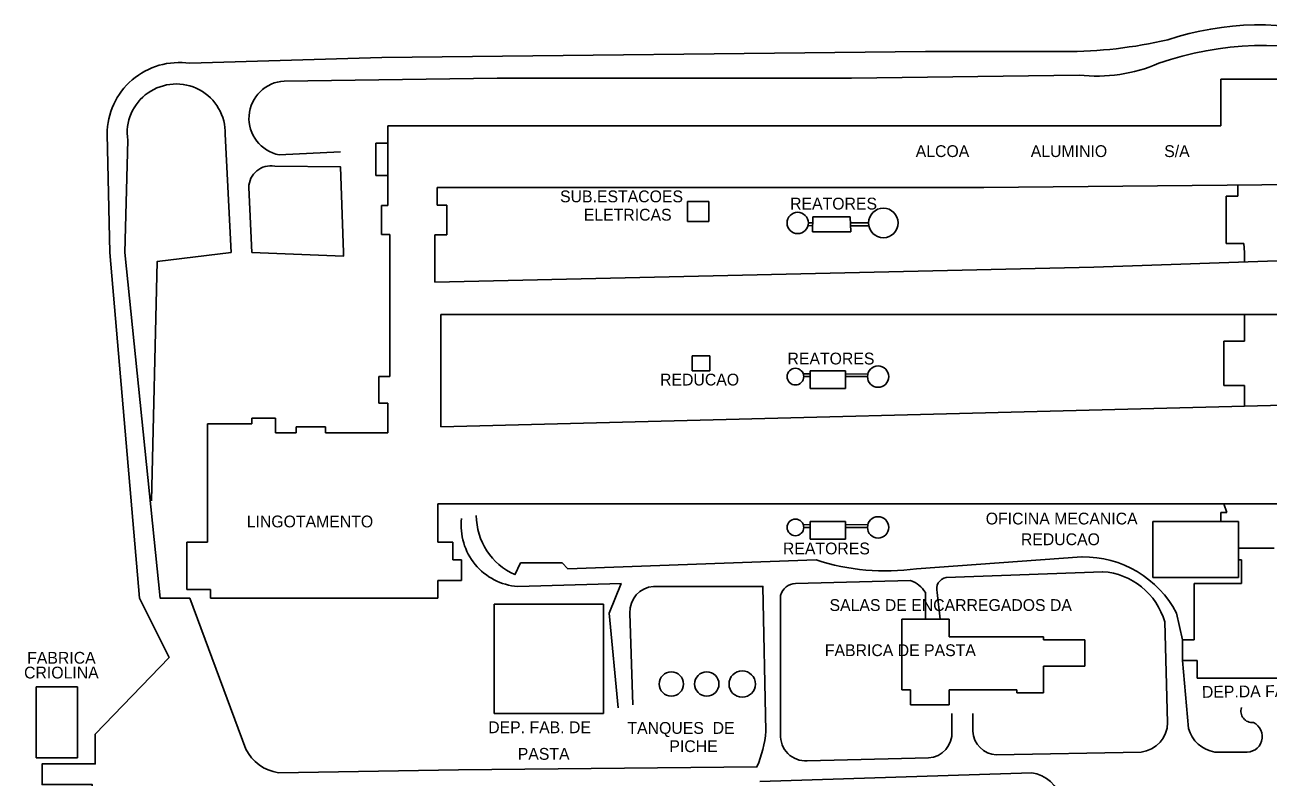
# Model space of a CAD drawing. Extents: x 325709 to 364434, y 7573432 to 7597073.
# Drawn here: x 335371.6 to 335792.4, y 7583824.4 to 7584078.9 of the extents above; entities that cross this region are included whole.
import ezdxf

# ---------------------------------------------------------------- set-up
doc = ezdxf.new("R2010")
doc.units = 0
for name, color, linetype in [('EDIFEXISTENT', 7, 'Continuous'), ('EDIFIDENTIF', 7, 'Continuous'), ('EDIFOBRAEXIS', 7, 'Continuous')]:
    doc.layers.add(name, color=color, linetype=linetype)

msp = doc.modelspace()

# ---------------------------------------------------------------- linework, layer by layer
at = {"layer": 'EDIFEXISTENT'}
for p, q in [((335776.35, 7584044.77), (335776.35, 7584060.58)), ((335776.35, 7584060.58), (335800.77, 7584060.58)), ((335494.47, 7584017.84), (335494.47, 7584044.77)), ((335494.47, 7584044.77), (335776.35, 7584044.77)), ((335490.39, 7584027.91), (335490.39, 7584038.91)), ((335490.39, 7584038.91), (335494.47, 7584038.91)), ((335494.47, 7584027.91), (335490.39, 7584027.91)), ((335511.16, 7584017.91), (335511.16, 7584023.91)), ((335511.16, 7584023.91), (335608.16, 7584023.91)), ((335608.16, 7584023.91), (335696.16, 7584023.91)), ((335696.16, 7584023.91), (335802.16, 7584024.91)), ((335782.16, 7584020.91), (335782.16, 7584024.91)), ((335595.91, 7584012.41), (335595.91, 7584019.13)), ((335595.91, 7584019.13), (335603.04, 7584019.13)), ((335603.04, 7584019.13), (335603.04, 7584012.39)), ((335778.16, 7584004.91), (335778.16, 7584020.91)), ((335778.16, 7584020.91), (335782.16, 7584020.91)), ((335492.25, 7584007.97), (335492.25, 7584017.84)), ((335492.25, 7584017.84), (335494.47, 7584017.84)), ((335514.39, 7584017.91), (335511.16, 7584017.91)), ((335514.39, 7584007.91), (335514.39, 7584017.91)), ((335603.04, 7584012.39), (335595.91, 7584012.41)), ((335636.66, 7584011.04), (335638.31, 7584010.91)), ((335636.76, 7584011.91), (335638.31, 7584011.91)), ((335638.16, 7584008.91), (335638.31, 7584013.92)), ((335638.31, 7584013.92), (335650.94, 7584013.92)), ((335650.94, 7584013.92), (335651.16, 7584008.91)), ((335650.94, 7584011.91), (335657.16, 7584011.91)), ((335650.94, 7584010.91), (335657.25, 7584010.93)), ((335495.16, 7584007.97), (335492.25, 7584007.97)), ((335495.16, 7584001.91), (335495.16, 7584007.97)), ((335510.39, 7584001.91), (335510.39, 7584007.91)), ((335510.39, 7584007.91), (335514.39, 7584007.91)), ((335651.16, 7584008.91), (335638.16, 7584008.91)), ((335495.16, 7584001.91), (335495.16, 7583959.91)), ((335510.39, 7584001.91), (335510.39, 7583991.91)), ((335733.39, 7583996.91), (335874.39, 7584001.91)), ((335784.16, 7584004.91), (335778.16, 7584004.91)), ((335784.39, 7584001.91), (335784.16, 7584004.91)), ((335784.39, 7584001.91), (335784.43, 7583998.72)), ((335510.39, 7583991.91), (335733.39, 7583996.91)), ((335654.39, 7583980.91), (335512.39, 7583980.91)), ((335512.39, 7583980.91), (335512.39, 7583942.91)), ((335807.39, 7583980.91), (335654.39, 7583980.91)), ((335784.39, 7583980.91), (335784.39, 7583971.91)), ((335784.39, 7583971.91), (335777.39, 7583971.91)), ((335777.39, 7583971.91), (335777.39, 7583956.91)), ((335597.39, 7583961.91), (335597.39, 7583966.91)), ((335597.39, 7583966.91), (335603.39, 7583966.91)), ((335603.39, 7583966.91), (335603.39, 7583961.91)), ((335495.16, 7583959.91), (335491.39, 7583959.91)), ((335491.39, 7583959.91), (335491.39, 7583950.91)), ((335603.39, 7583961.91), (335597.39, 7583961.91)), ((335635.08, 7583960.81), (335637.39, 7583960.91)), ((335635.22, 7583959.91), (335637.39, 7583959.91)), ((335637.39, 7583955.91), (335637.39, 7583961.91)), ((335637.39, 7583961.91), (335649.39, 7583961.91)), ((335649.39, 7583961.91), (335649.39, 7583955.91)), ((335649.39, 7583960.91), (335656.89, 7583960.79)), ((335649.39, 7583959.91), (335656.79, 7583959.91)), ((335512.39, 7583942.91), (336055.39, 7583956.91)), ((335649.39, 7583955.91), (335637.39, 7583955.91)), ((335777.39, 7583956.91), (335784.39, 7583956.91)), ((335784.39, 7583956.91), (335784.39, 7583949.98)), ((335491.39, 7583950.91), (335494.39, 7583950.91)), ((335494.39, 7583950.91), (335494.39, 7583940.91)), ((335448.39, 7583943.91), (335433.39, 7583943.91)), ((335433.39, 7583943.91), (335433.39, 7583903.91)), ((335456.39, 7583945.91), (335448.39, 7583945.91)), ((335448.39, 7583945.91), (335448.39, 7583943.91)), ((335456.39, 7583940.91), (335456.39, 7583945.91)), ((335473.39, 7583942.91), (335463.39, 7583942.91)), ((335463.39, 7583942.91), (335463.39, 7583940.91)), ((335473.39, 7583940.91), (335473.39, 7583942.91)), ((335463.39, 7583940.91), (335456.39, 7583940.91)), ((335494.39, 7583940.91), (335473.39, 7583940.91)), ((335511.39, 7583903.91), (335511.39, 7583916.91)), ((335511.39, 7583916.91), (335740.39, 7583916.91)), ((335740.39, 7583916.91), (335889.39, 7583916.91)), ((335776.39, 7583910.91), (335776.39, 7583913.91)), ((335776.39, 7583913.91), (335778.39, 7583913.91)), ((335778.39, 7583913.91), (335777.39, 7583916.91)), ((335635.08, 7583909.81), (335637.39, 7583909.91)), ((335635.22, 7583908.91), (335637.39, 7583908.91)), ((335637.39, 7583904.91), (335637.39, 7583910.91)), ((335637.39, 7583910.91), (335649.39, 7583910.91)), ((335649.39, 7583910.91), (335649.39, 7583904.91)), ((335649.39, 7583909.91), (335656.89, 7583909.79)), ((335649.39, 7583908.91), (335656.79, 7583908.91)), ((335753.39, 7583891.91), (335753.39, 7583910.91)), ((335753.39, 7583910.91), (335776.39, 7583910.91)), ((335776.39, 7583910.91), (335782.39, 7583910.91)), ((335782.39, 7583910.91), (335782.39, 7583897.91)), ((335649.39, 7583904.91), (335637.39, 7583904.91)), ((335433.39, 7583903.91), (335426.39, 7583903.91)), ((335426.39, 7583903.91), (335426.39, 7583887.91)), ((335516.39, 7583903.91), (335511.39, 7583903.91)), ((335516.39, 7583897.91), (335516.39, 7583903.91)), ((335782.39, 7583901.91), (335794.39, 7583901.91)), ((335519.39, 7583897.91), (335516.39, 7583897.91)), ((335519.39, 7583890.91), (335519.39, 7583897.91)), ((335783.39, 7583897.91), (335782.39, 7583897.91)), ((335782.39, 7583897.91), (335782.39, 7583891.91)), ((335783.39, 7583889.91), (335783.39, 7583897.91)), ((335426.39, 7583887.91), (335434.39, 7583887.91)), ((335434.39, 7583887.91), (335434.39, 7583884.91)), ((335511.39, 7583884.91), (335511.39, 7583890.91)), ((335511.39, 7583890.91), (335519.39, 7583890.91)), ((335782.39, 7583891.91), (335753.39, 7583891.91)), ((335767.39, 7583870.91), (335767.39, 7583889.91)), ((335767.39, 7583889.91), (335783.39, 7583889.91)), ((335434.39, 7583884.91), (335511.39, 7583884.91)), ((335530.39, 7583845.91), (335530.39, 7583882.91)), ((335530.39, 7583882.91), (335567.39, 7583882.91)), ((335567.39, 7583882.91), (335567.39, 7583845.91)), ((335668.39, 7583853.91), (335668.39, 7583877.91)), ((335668.39, 7583877.91), (335669.39, 7583877.91)), ((335669.39, 7583877.91), (335684.39, 7583877.91)), ((335684.39, 7583877.91), (335684.39, 7583871.91)), ((335684.39, 7583871.91), (335716.39, 7583871.91)), ((335716.39, 7583871.91), (335716.39, 7583870.91)), ((335716.39, 7583870.91), (335730.39, 7583870.91)), ((335730.39, 7583870.91), (335730.39, 7583861.91)), ((335763.39, 7583863.91), (335763.39, 7583870.91)), ((335763.39, 7583870.91), (335767.39, 7583870.91)), ((335768.39, 7583863.91), (335763.39, 7583863.91)), ((335768.39, 7583857.91), (335768.39, 7583863.91)), ((335730.39, 7583861.91), (335716.39, 7583861.91)), ((335716.39, 7583861.91), (335716.39, 7583852.91)), ((335375.39, 7583854.91), (335389.39, 7583854.91)), ((335375.39, 7583830.91), (335375.39, 7583854.91)), ((335389.39, 7583854.91), (335389.39, 7583830.91)), ((335846.39, 7583857.91), (335768.39, 7583857.91)), ((335671.39, 7583853.91), (335668.39, 7583853.91)), ((335671.39, 7583848.91), (335671.39, 7583853.91)), ((335707.39, 7583853.91), (335684.39, 7583853.91)), ((335684.39, 7583853.91), (335684.39, 7583848.91)), ((335707.39, 7583852.91), (335707.39, 7583853.91)), ((335716.39, 7583852.91), (335707.39, 7583852.91)), ((335567.39, 7583845.91), (335530.39, 7583845.91)), ((335684.39, 7583848.91), (335671.39, 7583848.91)), ((335389.39, 7583830.91), (335375.39, 7583830.91))]:
    msp.add_line(p, q, dxfattribs=at)
for centre, radius in [((335633.16, 7584011.91), 3.61), ((335662.16, 7584011.91), 5), ((335660.39, 7583959.91), 3.61), ((335632.39, 7583959.91), 2.83), ((335632.39, 7583908.91), 2.83), ((335660.39, 7583908.91), 3.61), ((335590.39, 7583855.91), 4.12), ((335602.39, 7583855.91), 4.12), ((335614.39, 7583855.91), 4.47)]:
    msp.add_circle(centre, radius, dxfattribs=at)
at = {"layer": 'EDIFOBRAEXIS'}
for p, q in [((335400.39, 7584001.91), (335399.39, 7584041.91)), ((335405.39, 7584001.91), (335406.39, 7584039.91)), ((335439.39, 7584041.91), (335441.39, 7584001.91)), ((335478.39, 7584035.91), (335457.69, 7584034.95)), ((335448.39, 7584001.91), (335447.39, 7584023.91)), ((335673.39, 7583894.91), (335729.39, 7583898.91)), ((335683.39, 7583891.91), (335736.39, 7583893.91)), ((335632.39, 7583889.91), (335671.39, 7583890.91)), ((335627.39, 7583838.91), (335627.39, 7583885.91)), ((335676.39, 7583886.91), (335676.39, 7583877.91)), ((335681.39, 7583877.91), (335680.39, 7583886.91)), ((335576.39, 7583879.91), (335577.39, 7583848.91)), ((335757.39, 7583876.91), (335758.39, 7583842.91)), ((335685.39, 7583845.91), (335685.39, 7583839.91)), ((335692.39, 7583839.91), (335692.39, 7583845.91)), ((335677.39, 7583830.91), (335636.39, 7583829.91)), ((335749.39, 7583832.91), (335700.39, 7583831.91)), ((335774.39, 7583832.91), (335784.39, 7583832.91)), ((335620.39, 7583822.91), (335712.39, 7583825.91))]:
    msp.add_line(p, q, dxfattribs=at)
for points in [[(335427.39, 7584065.91), (335492.39, 7584067.91), (335676.39, 7584069.91), (335723.39, 7584069.91)], [(335459.39, 7584059.91), (335531.39, 7584060.91), (335651.39, 7584060.91), (335728.39, 7584061.91)], [(335456.14, 7584031.07), (335478.39, 7584030.91), (335479.39, 7584001.91)], [(335400.39, 7584001.91), (335410.39, 7583884.91), (335420.39, 7583864.91), (335395.39, 7583838.91), (335395.39, 7583828.91), (335377.39, 7583828.91), (335377.39, 7583821.91), (335394.39, 7583821.91), (335394.39, 7583758.91)], [(335405.39, 7584001.91), (335417.39, 7583884.91), (335427.39, 7583884.91), (335446.39, 7583833.91)], [(335441.39, 7584001.91), (335416.39, 7583998.91), (335414.39, 7583917.91)], [(335479.39, 7584001.91), (335479.44, 7584000.67), (335448.39, 7584001.91)], [(335537.39, 7583892.91), (335539.39, 7583896.91), (335553.39, 7583896.91), (335555.39, 7583894.91), (335639.39, 7583897.91)], [(335572.39, 7583847.91), (335569.39, 7583879.91), (335573.39, 7583889.91), (335538.39, 7583888.91)], [(335622.39, 7583839.91), (335621.39, 7583888.91), (335584.39, 7583888.91)], [(335761.39, 7583879.91), (335763.39, 7583870.91), (335763.39, 7583863.91), (335765.39, 7583840.91)], [(335457.39, 7583825.91), (335518.39, 7583826.91), (335619.39, 7583827.91)]]:
    msp.add_lwpolyline(points, dxfattribs=at)
for centre, radius, start, end in [((335789.5, 7583979.74), 99.17, 73.6634, 108.2787), ((335724.19, 7584218.06), 148.15, 269.6917, 283.348), ((335791.07, 7583963.79), 108.18, 74.2701, 109.2547), ((335423.76, 7584041.82), 24.36, 81.4164, 179.7862), ((335734.39, 7584114.54), 52.97, 263.4956, 293.3584), ((335422.81, 7584042.33), 16.59, 358.5527, 188.3838), ((335460.04, 7584047.33), 12.6, 92.9496, 259.2633), ((335454.74, 7584023.86), 7.35, 79.0013, 179.5694), ((335539.97, 7583909.56), 20.71, 173.4787, 265.6406), ((335546.43, 7583913.02), 22.04, 180.2662, 245.7815), ((335662.89, 7583970.08), 75.9, 251.9629, 277.9522), ((335729.95, 7583863.4), 35.52, 27.7078, 90.8928), ((335734.87, 7583870.57), 23.39, 15.7366, 86.2814), ((335584.9, 7583880.41), 8.52, 93.3941, 183.3388), ((335632.56, 7583884.58), 5.34, 91.7899, 165.5297), ((335667.89, 7583881.41), 10.12, 32.9052, 69.7751), ((335684.03, 7583888.13), 3.84, 99.6375, 198.4349), ((335786.98, 7583846.69), 3.79, 161.131, 276.1886), ((335748.3, 7583842.94), 10.09, 276.1926, 359.833), ((335785.12, 7583838.14), 5.28, 262.0976, 64.5039), ((335582.89, 7583843.41), 39.65, 336.9911, 354.9364), ((335635.89, 7583838.41), 8.51, 176.6335, 273.3665), ((335676.89, 7583839.41), 8.51, 273.3665, 3.3665), ((335700.89, 7583840.41), 8.51, 183.3665, 266.6335), ((335776.18, 7583843.98), 11.21, 195.8953, 260.8377), ((335459.37, 7583840.2), 14.42, 205.831, 262.1142), ((335710.48, 7583813.73), 12.33, 14.9562, 81.0694)]:
    msp.add_arc(centre, radius, start, end, dxfattribs=at)

# ---------------------------------------------------------------- texts
at = {"layer": 'EDIFIDENTIF'}
for s, p in [('ALCOA              ALUMINIO             S/A', (335673.11, 7584034.2)), ('SUB.ESTACOES', (335552.73, 7584018.89)), ('REATORES', (335630.59, 7584016.45)), ('ELETRICAS', (335560.76, 7584012.69)), ('REATORES', (335629.71, 7583964.03)), ('REDUCAO', (335586.58, 7583956.91)), ('LINGOTAMENTO', (335446.68, 7583908.91)), ('OFICINA MECANICA', (335696.81, 7583909.89)), ('REDUCAO', (335708.71, 7583902.89)), ('REATORES', (335628.17, 7583899.78)), ('SALAS DE ENCARREGADOS DA', (335643.94, 7583880.63)), ('FABRICA', (335372.36, 7583862.79)), ('FABRICA DE PASTA', (335642.35, 7583865.35)), ('CRIOLINA', (335371.31, 7583857.79)), ('DEP. FAB. DE', (335528.41, 7583839.28)), ('TANQUES  DE ', (335575.54, 7583839.06)), ('PASTA', (335538.41, 7583830.28)), ('PICHE', (335589.73, 7583832.87))]:
    msp.add_text(s, height=4, dxfattribs=at).set_placement(p)
msp.add_text('DEP.DA FABRICA DE PASTA', height=4, rotation=0.7252, dxfattribs=at).set_placement((335770, 7583851.23))

doc.saveas('drawing.dxf')
